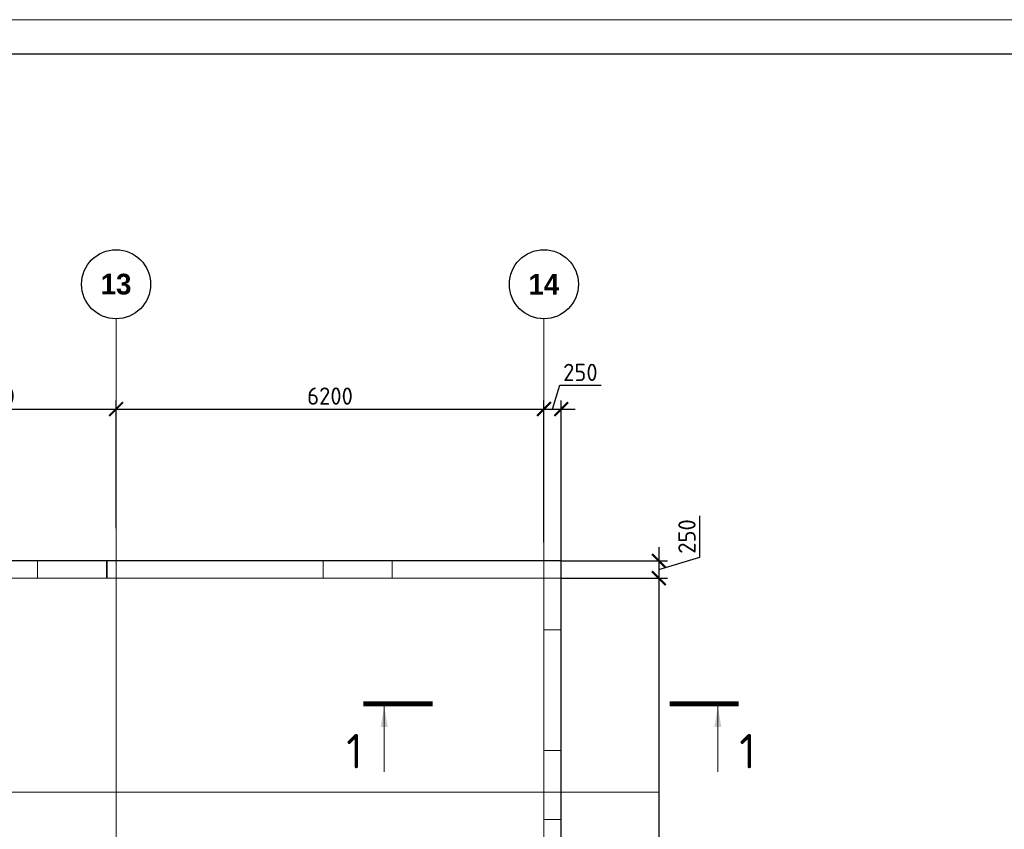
# Model space of a CAD drawing. Header units: millimetres. Extents: x -42044588 to 856694, y -806701 to 941911.
# Tile 885 of 1056: x -156715 to -142447, y -125039 to -113306. Entities that reach past the tile are written whole.
import ezdxf

# ---------------------------------------------------------------- set-up
doc = ezdxf.new("R2010")
doc.units = ezdxf.units.MM
for name, pattern in [('______5', [1100, 800, -100, 100, -100]), ('DASHED', [7, 5, -2, 0]), ('осевая', [50.8, 31.75, -6.35, 6.35, -6.35])]:
    doc.linetypes.add(name, pattern=pattern)
doc.layers.add('Колонна_ бетон', color=7, linetype='Continuous', lineweight=50, true_color=0xb4b496)
for name, color, linetype, lineweight in [('Оси', 40, '______5', 18), ('Перекрытие ж_бетон', 1, 'Continuous', 30), ('РАЗМЕРЫ', 1, 'Continuous', 9), ('ТОНКИЕ', 7, 'Continuous', 9), ('Узлы', 7, 'Continuous', 0)]:
    doc.layers.add(name, color=color, linetype=linetype, lineweight=lineweight)
doc.layers.add('ТОЛСТЫЕ_ОСНОВНЫЕ', color=6, linetype='Continuous')
doc.styles.add('Century Gothic', font='GOTHIC.TTF')
doc.styles.add('GOST-2.304_Type-B', font='GOST_Common.ttf')
doc.dimstyles.new('СПДС', dxfattribs={"dimscale": 100, "dimtxt": 2.5, "dimasz": 2, "dimexe": 1.25, "dimexo": 0, "dimtad": 1, "dimdec": 0, "dimrnd": 5, "dimtxsty": 'GOST-2.304_Type-B', "dimblk": 'ARCHTICK', "dimcen": 2.5, "dimdle": 2, "dimclrd": 1, "dimclre": 1, "dimclrt": 1, "dimadec": 0, "dimazin": 2, "dimtfac": 0.75, "dimtdec": 0, "dimtmove": 1, "dimatfit": 3, "dimfxl": 0, "dimtolj": 1, "dimarcsym": 0})

# ---------------------------------------------------------------- blocks, each defined once
blk = doc.blocks.new('NSY101')
at = {"color": 0, "linetype": 'ByBlock', "lineweight": -2}
blk.add_circle((0, 0), 50, dxfattribs=at)
blk = doc.blocks.new('СЛОЖНЫЙ_ОБЪЕКТ_20')
at = {"layer": 'Оси', "color": 16, "linetype": 'Continuous', "lineweight": 25, "transparency": 33554687, "xscale": 9.999999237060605, "yscale": 9.999999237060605, "zscale": 9.999999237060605}
blk.add_blockref('NSY101', (45313, -989), dxfattribs=at)
at = {"layer": 'Оси', "color": 16, "linetype": 'Continuous', "lineweight": 25, "transparency": 33554687, "insert": (45313, -989), "char_height": 300, "width": 620, "attachment_point": 5, "style": 'Century Gothic'}
blk.add_mtext('\\A1;{\\fCentury Gothic|i0|b1;\\H300.000000;\\W1.000000;\\C16;13}\\P', dxfattribs=at)
blk = doc.blocks.new('СЛОЖНЫЙ_ОБЪЕКТ_21')
at = {"layer": 'Оси', "color": 16, "linetype": 'Continuous', "lineweight": 25, "transparency": 33554687, "xscale": 9.999999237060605, "yscale": 9.999999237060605, "zscale": 9.999999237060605}
blk.add_blockref('NSY101', (51513, -989), dxfattribs=at)
at = {"layer": 'Оси', "color": 16, "linetype": 'Continuous', "lineweight": 25, "transparency": 33554687, "insert": (51513, -989), "char_height": 300, "width": 620, "attachment_point": 5, "style": 'Century Gothic'}
blk.add_mtext('\\A1;{\\fCentury Gothic|i0|b1;\\H300.000000;\\W1.000000;\\C16;14}\\P', dxfattribs=at)
blk = doc.blocks.new('оси блок 2')
at = {"layer": 'Оси', "color": 16, "linetype": 'осевая', "lineweight": 0, "ltscale": 0.25, "transparency": 33554687}
for p, q in [((-45104.7, -322543), (-45104.7, -347914.1)), ((-38904.7, -322543), (-38904.7, -347914.1)), ((-89822.3, -326301.3), (-37238.5, -326301.3)), ((-89822.3, -329401.3), (-37238.5, -329401.3))]:
    blk.add_line(p, q, dxfattribs=at)
at = {"layer": 'Оси', "color": 16, "linetype": 'Continuous', "lineweight": 25, "transparency": 33554687}
for name in ['СЛОЖНЫЙ_ОБЪЕКТ_20', 'СЛОЖНЫЙ_ОБЪЕКТ_21']:
    blk.add_blockref(name, (-90418.2, -321053.5), dxfattribs=at)
blk = doc.blocks.new('_ArchTick')
at = {"color": 0, "linetype": 'ByBlock', "const_width": 0.15}
blk.add_lwpolyline([(-0.5, -0.5), (0.5, 0.5)], dxfattribs=at)
blk = doc.blocks.new('*D399')
at = {"layer": 'DEFPOINTS', "color": 0, "transparency": 16777216}
for p in [(-148868, -118949), (-149118, -120880), (-148868, -121150)]:
    blk.add_point(p, dxfattribs=at)
at = {"layer": 'РАЗМЕРЫ', "color": 1, "lineweight": -2, "transparency": 16777216}
for p, q in [((-148993, -118949), (-148890, -118605)), ((-148890, -118605), (-148290, -118605)), ((-149118, -120880), (-149118, -118824)), ((-148868, -121150), (-148868, -118824)), ((-149318, -118949), (-148668, -118949))]:
    blk.add_line(p, q, dxfattribs=at)
at = {"layer": 'РАЗМЕРЫ', "color": 1, "lineweight": -2, "transparency": 16777216, "xscale": 200, "yscale": 200, "zscale": 200, "rotation": 180}
blk.add_blockref('_ArchTick', (-149118, -118949), dxfattribs=at)
at = {"layer": 'РАЗМЕРЫ', "color": 1, "lineweight": -2, "transparency": 16777216, "xscale": 200, "yscale": 200, "zscale": 200}
blk.add_blockref('_ArchTick', (-148868, -118949), dxfattribs=at)
at = {"layer": 'РАЗМЕРЫ', "color": 1, "lineweight": 0, "transparency": 16777216, "insert": (-148590, -118418), "char_height": 250, "attachment_point": 5, "style": 'GOST-2.304_Type-B'}
blk.add_mtext('\\A1;250', dxfattribs=at)
blk = doc.blocks.new('*D400')
at = {"layer": 'DEFPOINTS', "color": 0, "transparency": 16777216}
for p in [(-148868, -121150), (-148868, -121400), (-147452, -121400)]:
    blk.add_point(p, dxfattribs=at)
at = {"layer": 'РАЗМЕРЫ', "color": 1, "lineweight": -2, "transparency": 16777216}
for p, q in [((-146858, -121096), (-146858, -120496)), ((-147452, -120950), (-147452, -121600)), ((-147452, -121275), (-146858, -121096)), ((-148868, -121150), (-147327, -121150)), ((-148868, -121400), (-147327, -121400))]:
    blk.add_line(p, q, dxfattribs=at)
at = {"layer": 'РАЗМЕРЫ', "color": 1, "lineweight": -2, "transparency": 16777216, "xscale": 200, "yscale": 200, "zscale": 200}
for p, rotation in [((-147452, -121150), 90), ((-147452, -121400), 270)]:
    blk.add_blockref('_ArchTick', p, dxfattribs=dict(at, rotation=rotation))
at = {"layer": 'РАЗМЕРЫ', "color": 1, "lineweight": 0, "transparency": 16777216, "insert": (-147046, -120796), "char_height": 250, "attachment_point": 5, "rotation": 90, "style": 'GOST-2.304_Type-B'}
blk.add_mtext('\\A1;250', dxfattribs=at)
blk = doc.blocks.new('*D401')
at = {"layer": 'DEFPOINTS', "color": 0, "transparency": 16777216}
for p in [(-148868, -121400), (-148868, -137800), (-147452, -137800)]:
    blk.add_point(p, dxfattribs=at)
at = {"layer": 'РАЗМЕРЫ', "color": 1, "lineweight": -2, "transparency": 16777216}
for p, q in [((-147452, -121200), (-147452, -138000)), ((-148868, -121400), (-147327, -121400)), ((-148868, -137800), (-147327, -137800))]:
    blk.add_line(p, q, dxfattribs=at)
at = {"layer": 'РАЗМЕРЫ', "color": 1, "lineweight": -2, "transparency": 16777216, "xscale": 200, "yscale": 200, "zscale": 200}
for p, rotation in [((-147452, -121400), 90), ((-147452, -137800), 270)]:
    blk.add_blockref('_ArchTick', p, dxfattribs=dict(at, rotation=rotation))
at = {"layer": 'РАЗМЕРЫ', "color": 1, "lineweight": 0, "transparency": 16777216, "insert": (-147639, -129600), "char_height": 250, "attachment_point": 5, "rotation": 90, "style": 'GOST-2.304_Type-B'}
blk.add_mtext('\\A1;16400', dxfattribs=at)
blk = doc.blocks.new('*D414')
at = {"layer": 'DEFPOINTS', "color": 0, "transparency": 16777216}
for p in [(-155318, -118949), (-158918, -120603), (-155318, -120674)]:
    blk.add_point(p, dxfattribs=at)
at = {"layer": 'РАЗМЕРЫ', "color": 1, "lineweight": -2, "transparency": 16777216}
for p, q in [((-158918, -120603), (-158918, -118824)), ((-155318, -120674), (-155318, -118824)), ((-159118, -118949), (-155118, -118949))]:
    blk.add_line(p, q, dxfattribs=at)
at = {"layer": 'РАЗМЕРЫ', "color": 1, "lineweight": -2, "transparency": 16777216, "xscale": 200, "yscale": 200, "zscale": 200, "rotation": 180}
blk.add_blockref('_ArchTick', (-158918, -118949), dxfattribs=at)
at = {"layer": 'РАЗМЕРЫ', "color": 1, "lineweight": -2, "transparency": 16777216, "xscale": 200, "yscale": 200, "zscale": 200}
blk.add_blockref('_ArchTick', (-155318, -118949), dxfattribs=at)
at = {"layer": 'РАЗМЕРЫ', "color": 1, "lineweight": 0, "transparency": 16777216, "insert": (-157118, -118761), "char_height": 250, "attachment_point": 5, "style": 'GOST-2.304_Type-B'}
blk.add_mtext('\\A1;3600', dxfattribs=at)
blk = doc.blocks.new('*D393')
at = {"layer": 'DEFPOINTS', "color": 0, "transparency": 16777216}
for p in [(-149118, -118949), (-155318, -120674), (-149118, -120797)]:
    blk.add_point(p, dxfattribs=at)
at = {"layer": 'РАЗМЕРЫ', "color": 1, "lineweight": -2, "transparency": 16777216}
for p, q in [((-155318, -120674), (-155318, -118824)), ((-149118, -120797), (-149118, -118824)), ((-155518, -118949), (-148918, -118949))]:
    blk.add_line(p, q, dxfattribs=at)
at = {"layer": 'РАЗМЕРЫ', "color": 1, "lineweight": -2, "transparency": 16777216, "xscale": 200, "yscale": 200, "zscale": 200, "rotation": 180}
blk.add_blockref('_ArchTick', (-155318, -118949), dxfattribs=at)
at = {"layer": 'РАЗМЕРЫ', "color": 1, "lineweight": -2, "transparency": 16777216, "xscale": 200, "yscale": 200, "zscale": 200}
blk.add_blockref('_ArchTick', (-149118, -118949), dxfattribs=at)
at = {"layer": 'РАЗМЕРЫ', "color": 1, "lineweight": 0, "transparency": 16777216, "insert": (-152218, -118761), "char_height": 250, "attachment_point": 5, "style": 'GOST-2.304_Type-B'}
blk.add_mtext('\\A1;6200', dxfattribs=at)
blk = doc.blocks.new('подложка стн 1-го этажа')
at = {"layer": 'Колонна_ бетон', "color": 252, "linetype": 'DASHED', "lineweight": 0, "ltscale": 0.5, "true_color": 0x939598, "transparency": 33554687}
for p, q in [((55094, 26362, -200), (55094, 26362, -200)), ((54844, 26112, -200), (54844, 26112, -200))]:
    blk.add_line(p, q, dxfattribs=at)
for points, elevation in [([(47504, 26362), (48504, 26362), (48504, 26112), (47504, 26112)], -360), ([(47504, 26362), (48514, 26362), (48514, 26112), (47504, 26112)], -560), ([(51644, 26362), (52644, 26362), (52644, 26112), (51644, 26112)], -360), ([(54844, 26362), (55094, 26362), (55094, 25362), (54844, 25362)], -560), ([(54844, 23612), (55094, 23612), (55094, 22612), (54844, 22612)], -360), ([(54844, 23612), (55094, 23612), (55094, 22612), (54844, 22612)], -560)]:
    blk.add_lwpolyline(points, close=True, dxfattribs=dict(at, elevation=elevation))
blk = doc.blocks.new('*U6686')
at = {"layer": 'ТОЛСТЫЕ_ОСНОВНЫЕ', "color": 6}
blk.add_lwpolyline([(20, 5), (886, 5), (886, 415), (20, 415)], close=True, dxfattribs=at)
at = {"layer": 'ТОНКИЕ'}
blk.add_lwpolyline([(0, 0), (891, 0), (891, 420), (0, 420)], close=True, dxfattribs=at)

msp = doc.modelspace()

# ---------------------------------------------------------------- linework, layer by layer
at = {"layer": 'Перекрытие ж_бетон'}
msp.add_lwpolyline([(-196168.038, -138049.513), (-177617.874, -138049.513), (-177617.874, -139649.513), (-174267.876, -139649.513), (-174267.873, -138049.513), (-162218.038, -138049.513), (-162218.038, -139649.513), (-158868.498, -139649.513), (-158868.503, -138049.513), (-148868.038, -138049.513), (-148868.038, -121149.514), (-158918.038, -121149.514), (-158918.038, -119549.514), (-162268.038, -119549.514), (-162268.038, -121149.514), (-182158.038, -121149.514), (-182158.038, -119549.514), (-185508.038, -119549.514), (-185508.038, -121149.514), (-196168.038, -121149.514), (-196168.038, -138049.513)], dxfattribs=at)
at = {"layer": 'Узлы', "color": 1, "linetype": 'Continuous', "lineweight": 0}
for p, q in [((-151432.924, -123256.858, 3100), (-151432.924, -124206.858, 3100)), ((-146597.785, -123256.858, 3100), (-146597.785, -124206.858, 3100))]:
    msp.add_line(p, q, dxfattribs=at)
at = {"layer": 'Узлы', "color": 1, "linetype": 'Continuous', "lineweight": 0, "const_width": 70, "elevation": 3100}
for points in [[(-151732.924, -123221.858), (-150732.924, -123221.858)], [(-146297.785, -123221.858), (-147297.785, -123221.858)]]:
    msp.add_lwpolyline(points, dxfattribs=at)
at = {"layer": 'Узлы', "color": 1, "linetype": 'Continuous', "lineweight": 0}
for points in [[(-151432.924, -123256.858, 3100), (-151483.202, -123557.308, 3100), (-151382.646, -123557.308, 3100)], [(-146597.785, -123256.858, 3100), (-146648.063, -123557.308, 3100), (-146547.507, -123557.308, 3100)]]:
    msp.add_solid(points, dxfattribs=at)

# ---------------------------------------------------------------- block references
at = {"xscale": 100, "yscale": 100, "zscale": 100}
msp.add_blockref('*U6686', (-203199.263, -155306.226), dxfattribs=at)
msp.add_blockref('подложка стн 1-го этажа', (-203961.961, -147511.308, 560))
at = {"layer": 'РАЗМЕРЫ'}
msp.add_blockref('оси блок 2', (-110213.32, 204901.809), dxfattribs=at)

# ---------------------------------------------------------------- texts
at = {"layer": 'Узлы', "color": 1, "linetype": 'Continuous', "lineweight": 0, "char_height": 500, "attachment_point": 5, "style": 'GOST-2.304_Type-B'}
for insert in [(-151862.924, -123906.857, 3100), (-146167.785, -123906.857, 3100)]:
    msp.add_mtext_dynamic_manual_height_columns('1', width=723.87981, gutter_width=25, heights=[0], dxfattribs=dict(at, insert=insert))

# ---------------------------------------------------------------- dimensions: what is measured, and where the dimension line sits
at = {"layer": 'РАЗМЕРЫ', "lineweight": 0}
for base, p1, p2, picture, middle in [((-148868.038, -118948.833), (-149118.038, -120879.735), (-148868.038, -121149.514), '*D399', (-148827.413, -118417.583)), ((-155318.038, -118948.833), (-158918.038, -120602.735), (-155318.038, -120674.235), '*D414', (-157118.038, -118761.333)), ((-149118.038, -118948.833), (-155318.038, -120674.235), (-149118.038, -120797.235), '*D393', (-152218.038, -118761.333))]:
    dim = msp.add_linear_dim(base=base, p1=p1, p2=p2, dimstyle='СПДС', override={"dimrnd": 5}, dxfattribs=at)
    dim.commit()
    dim.dimension.update_dxf_attribs({"geometry": picture, "text_midpoint": middle})
for base, p1, p2, picture, middle in [((-147451.82, -121399.513), (-148868.038, -121149.514), (-148868.038, -121399.513), '*D400', (-147045.57, -121033.888)), ((-147451.82, -137799.513), (-148868.038, -121399.513), (-148868.038, -137799.513), '*D401', (-147639.32, -129599.513))]:
    dim = msp.add_linear_dim(base=base, p1=p1, p2=p2, angle=90, dimstyle='СПДС', override={"dimrnd": 5}, dxfattribs=at)
    dim.commit()
    dim.dimension.update_dxf_attribs({"geometry": picture, "text_midpoint": middle})

doc.saveas('drawing.dxf')
